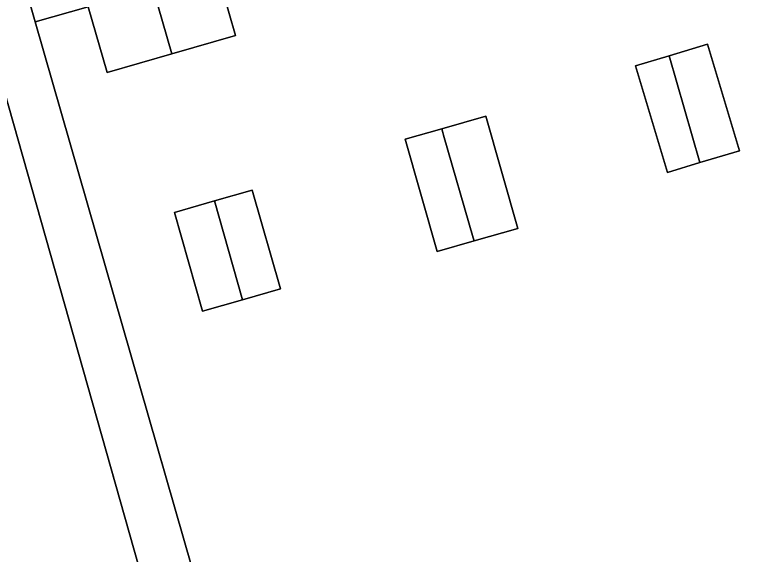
# Model space of a CAD drawing. Extents: x 159716 to 160783, y 383290 to 384031.
# Drawn here: x 160316.15 to 160344.3, y 383560.94 to 383581.27 of the extents above; entities that cross this region are included whole.
import ezdxf

# ---------------------------------------------------------------- set-up
doc = ezdxf.new("R2010")
doc.units = 0
for name, color, linetype in [('IMGEO_Erf', 7, 'Continuous'), ('IMGEO_Pand', 7, 'Continuous'), ('IMGEO_Voetpad_open', 7, 'Continuous')]:
    doc.layers.add(name, color=color, linetype=linetype)

msp = doc.modelspace()

# ---------------------------------------------------------------- linework, layer by layer
at = {"layer": 'IMGEO_Erf'}
for points in [[(160343.073, 383588.584), (160340.985, 383587.983), (160341.709, 383585.465), (160339.366, 383584.791), (160336.96, 383584.099), (160336.243, 383586.593), (160334.322, 383586.041), (160334.09, 383585.974), (160332.127, 383585.41), (160332.852, 383582.89), (160330.724, 383582.283), (160328.421, 383581.626), (160327.702, 383584.127), (160325.678, 383583.54), (160323.762, 383582.985), (160324.479, 383580.492), (160322.074, 383579.8), (160319.629, 383579.097), (160318.916, 383581.576), (160316.916, 383581), (160326.462, 383547.802), (160350.934, 383561.274), (160348.434, 383569.96)], [(160340.828, 383579.722), (160342.283, 383580.159), (160343.487, 383576.145), (160341.99, 383575.696), (160340.763, 383575.327), (160339.559, 383579.341)], [(160332.256, 383576.976), (160333.919, 383577.45), (160335.125, 383573.213), (160333.477, 383572.744), (160332.079, 383572.346), (160330.873, 383576.583)], [(160324.737, 383570.528), (160323.23, 383570.099), (160322.17, 383573.821), (160323.677, 383574.25), (160325.108, 383574.658), (160326.168, 383570.936)]]:
    msp.add_lwpolyline(points, close=True, dxfattribs=at)
msp.add_lwpolyline([(160324.687, 383546.825), (160315.034, 383580.904)], dxfattribs=at)
at = {"layer": 'IMGEO_Pand'}
for points in [[(160323.69, 383590.429), (160319.47, 383589.211), (160319.409, 383589.422), (160319.305, 383589.392), (160322.074, 383579.8), (160324.479, 383580.492), (160323.762, 383582.985), (160325.678, 383583.54), (160325.61, 383583.776)], [(160319.305, 383589.392), (160314.818, 383588.09), (160316.244, 383583.337), (160316.916, 383581), (160318.916, 383581.576), (160319.629, 383579.097), (160322.074, 383579.8)], [(160340.828, 383579.722), (160341.99, 383575.696), (160343.487, 383576.145), (160342.283, 383580.159)], [(160340.828, 383579.722), (160339.559, 383579.341), (160340.763, 383575.327), (160341.99, 383575.696)], [(160332.256, 383576.976), (160332.298, 383576.83), (160332.325, 383576.735), (160333.443, 383572.863), (160333.477, 383572.744), (160335.125, 383573.213), (160333.919, 383577.45)], [(160332.256, 383576.976), (160330.873, 383576.583), (160332.079, 383572.346), (160333.477, 383572.744), (160333.443, 383572.863), (160332.325, 383576.735), (160332.298, 383576.83)], [(160323.677, 383574.25), (160324.737, 383570.528), (160326.168, 383570.936), (160325.108, 383574.658)], [(160323.677, 383574.25), (160322.17, 383573.821), (160323.23, 383570.099), (160324.737, 383570.528)]]:
    msp.add_lwpolyline(points, close=True, dxfattribs=at)
at = {"layer": 'IMGEO_Voetpad_open'}
msp.add_lwpolyline([(160326.462, 383547.802), (160316.916, 383581), (160316.244, 383583.337), (160314.818, 383588.09), (160313.09, 383587.598), (160314.474, 383582.881), (160315.034, 383580.904), (160324.687, 383546.825)], dxfattribs=at)

doc.saveas('drawing.dxf')
